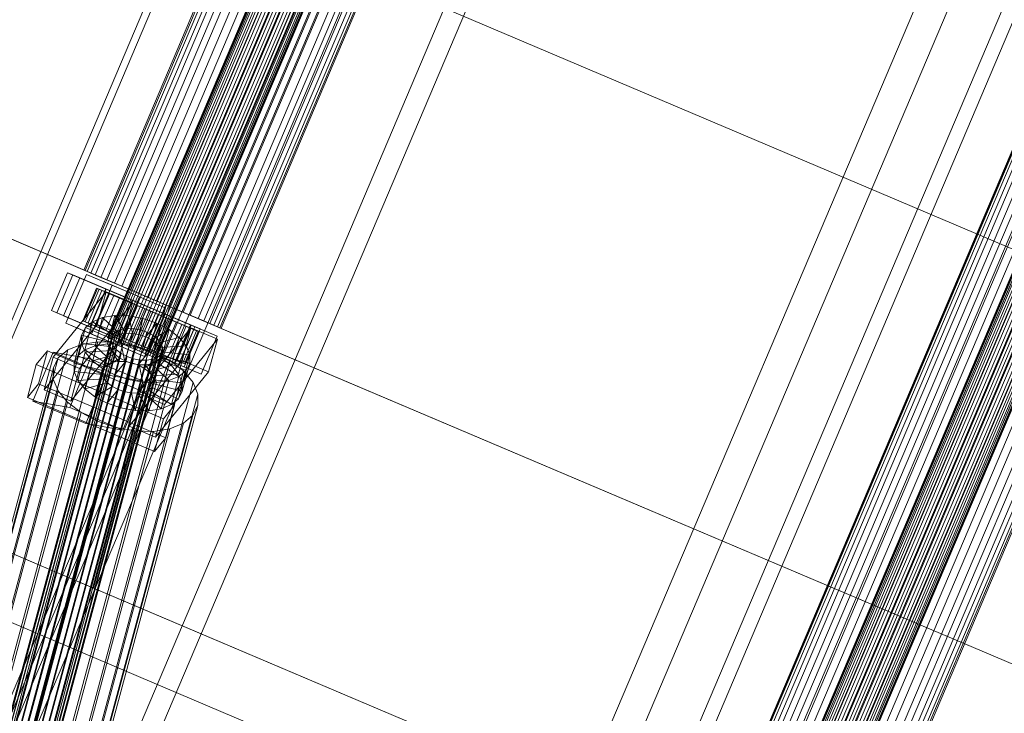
# Model space of a CAD drawing. Header units: millimetres. Extents: x -4738 to 65662, y -68080 to 6847.
# Tile 595 of 656: x 25121 to 25456, y -21391 to -21155. Entities that reach past the tile are written whole.
import ezdxf

# ---------------------------------------------------------------- set-up
doc = ezdxf.new("R2010")
doc.units = ezdxf.units.MM
doc.layers.add('superior_C10', color=7, linetype='Continuous', lineweight=0)

msp = doc.modelspace()

# ---------------------------------------------------------------- linework, layer by layer
at = {"layer": 'superior_C10'}
for p, q in [((18241.459, -18440.523), (27684.903, -22449.244)), ((27685.833, -22449.639), (18242.389, -18440.917)), ((25054.002, -21549.706), (25405.677, -20721.259)), ((25013.369, -21505.298), (25345.506, -20722.876)), ((25347.72, -20723.816), (25015.584, -21506.238)), ((25412.135, -20724), (25060.461, -21552.448)), ((25441.749, -20736.571), (25090.075, -21565.019)), ((25096.534, -21567.761), (25448.208, -20739.313)), ((25391.318, -20742.323), (25059.181, -21524.745)), ((25061.396, -21525.685), (25393.532, -20743.263)), ((25214.661, -21675.491), (25607.76, -20749.457)), ((25643.66, -20764.696), (25250.56, -21690.73)), ((25569.567, -20812.557), (25233.523, -21604.185)), ((25594.881, -20823.303), (25258.837, -21614.931)), ((25263.439, -21616.884), (25599.484, -20825.257)), ((25633.941, -20829.02), (25290.082, -21639.058)), ((25290.236, -21639.123), (25634.095, -20829.085)), ((25634.352, -20829.195), (25290.493, -21639.232)), ((25634.801, -20829.385), (25290.942, -21639.423)), ((25635.298, -20829.596), (25291.438, -21639.634)), ((25636.013, -20829.9), (25292.153, -21639.937)), ((25636.715, -20830.198), (25292.855, -21640.235)), ((25637.646, -20830.593), (25293.787, -21640.631)), ((25638.506, -20830.958), (25294.647, -21640.996)), ((25639.591, -20831.419), (25295.732, -21641.456)), ((25640.55, -20831.826), (25296.691, -21641.863)), ((25641.715, -20832.32), (25297.855, -21642.358)), ((25642.707, -20832.741), (25298.848, -21642.779)), ((25643.872, -20833.236), (25300.013, -21643.273)), ((25644.831, -20833.643), (25300.972, -21643.68)), ((25645.916, -20834.104), (25302.057, -21644.141)), ((25646.776, -20834.468), (25302.917, -21644.506)), ((25647.708, -20834.864), (25303.848, -21644.902)), ((25648.41, -20835.162), (25304.55, -21645.2)), ((25649.125, -20835.466), (25305.265, -21645.503)), ((25288.753, -21627.63), (25624.797, -20836.002)), ((25649.621, -20835.676), (25305.762, -21645.714)), ((25650.07, -20835.867), (25306.211, -21645.905)), ((25650.327, -20835.976), (25306.468, -21646.014)), ((25650.481, -20836.041), (25306.621, -21646.079)), ((24287.239, -20876.578), (25171.292, -21251.857)), ((25172.391, -21252.324), (24288.338, -20877.045)), ((25568.524, -20941.23), (25325.361, -21514.055)), ((25325.794, -21514.239), (25568.957, -20941.413)), ((25569.682, -20941.721), (25326.519, -21514.547)), ((25570.951, -20942.26), (25327.788, -21515.085)), ((25572.352, -20942.854), (25329.189, -21515.68)), ((25574.37, -20943.711), (25331.206, -21516.536)), ((25576.351, -20944.552), (25333.188, -21517.377)), ((25578.98, -20945.668), (25335.817, -21518.494)), ((25581.407, -20946.698), (25338.244, -21519.524)), ((25584.469, -20947.998), (25341.306, -21520.824)), ((25587.176, -20949.147), (25344.013, -21521.973)), ((25590.462, -20950.542), (25347.299, -21523.368)), ((25593.264, -20951.732), (25350.101, -21524.557)), ((25596.55, -20953.127), (25353.387, -21525.952)), ((25599.257, -20954.275), (25356.094, -21527.101)), ((25602.319, -20955.575), (25359.156, -21528.401)), ((25604.746, -20956.605), (25361.582, -21529.431)), ((25607.375, -20957.722), (25364.212, -21530.547)), ((25609.357, -20958.563), (25366.193, -21531.388)), ((25611.374, -20959.419), (25368.211, -21532.245)), ((25612.775, -20960.014), (25369.612, -21532.84)), ((25614.044, -20960.553), (25370.881, -21533.378)), ((25614.769, -20960.86), (25371.606, -21533.686)), ((25615.202, -20961.044), (25372.039, -21533.869)), ((24261.434, -20972.413), (25145.487, -21347.691)), ((25146.586, -21348.158), (24262.533, -20972.879)), ((25266.963, -20990.459), (25151.301, -21262.926)), ((25151.455, -21262.991), (25267.116, -20990.524)), ((25267.373, -20990.633), (25151.712, -21263.1)), ((25267.823, -20990.824), (25152.161, -21263.291)), ((25268.319, -20991.034), (25152.657, -21263.502)), ((25269.034, -20991.338), (25153.372, -21263.805)), ((25269.736, -20991.636), (25154.074, -21264.103)), ((25270.668, -20992.031), (25155.006, -21264.499)), ((25271.528, -20992.396), (25155.866, -21264.864)), ((25272.613, -20992.857), (25156.951, -21265.324)), ((25273.572, -20993.264), (25157.91, -21265.731)), ((25274.736, -20993.758), (25159.075, -21266.226)), ((25275.729, -20994.18), (25160.067, -21266.647)), ((25276.894, -20994.674), (25161.232, -21267.141)), ((25277.853, -20995.081), (25162.191, -21267.548)), ((25278.938, -20995.542), (25163.276, -21268.009)), ((25279.797, -20995.907), (25164.136, -21268.374)), ((25280.729, -20996.302), (25165.067, -21268.77)), ((25281.431, -20996.6), (25165.769, -21269.068)), ((25282.146, -20996.904), (25166.484, -21269.371)), ((25282.643, -20997.115), (25166.981, -21269.582)), ((25283.092, -20997.305), (25167.43, -21269.773)), ((25283.349, -20997.414), (25167.687, -21269.882)), ((25283.502, -20997.48), (25167.841, -21269.947)), ((25244.861, -21000.631), (25143.266, -21239.96)), ((25143.698, -21240.144), (25245.293, -21000.815)), ((25246.018, -21001.122), (25144.424, -21240.452)), ((25247.287, -21001.661), (25145.692, -21240.99)), ((25248.688, -21002.256), (25147.093, -21241.585)), ((25250.706, -21003.112), (25149.111, -21242.441)), ((25252.687, -21003.953), (25151.092, -21243.282)), ((25255.317, -21005.069), (25153.722, -21244.399)), ((25257.743, -21006.099), (25156.148, -21245.429)), ((25260.806, -21007.399), (25159.211, -21246.729)), ((25263.512, -21008.548), (25161.917, -21247.878)), ((25266.798, -21009.943), (25165.204, -21249.273)), ((25269.6, -21011.133), (25168.005, -21250.462)), ((25272.887, -21012.528), (25171.292, -21251.857)), ((25275.593, -21013.677), (25173.998, -21253.006)), ((25278.655, -21014.977), (25177.061, -21254.306)), ((25281.082, -21016.007), (25179.487, -21255.336)), ((25283.712, -21017.123), (25182.117, -21256.452)), ((25285.693, -21017.964), (25184.098, -21257.293)), ((25287.711, -21018.821), (25186.116, -21258.15)), ((25289.112, -21019.415), (25187.517, -21258.745)), ((25290.38, -21019.954), (25188.785, -21259.283)), ((25291.105, -21020.262), (25189.51, -21259.591)), ((25291.538, -21020.445), (25189.943, -21259.775)), ((25222.089, -21132.192), (25171.292, -21251.857)), ((25172.391, -21252.324), (25223.188, -21132.659)), ((25222.089, -21132.192), (26106.142, -21507.471)), ((26107.241, -21507.938), (25223.188, -21132.659)), ((25144.424, -21240.452), (25143.266, -21239.96)), ((25143.266, -21239.96), (25143.698, -21240.144)), ((25143.698, -21240.144), (25145.692, -21240.99)), ((25147.093, -21241.585), (25144.424, -21240.452)), ((25132.229, -21253.743), (25137.699, -21240.856)), ((25139.544, -21241.64), (25134.074, -21254.526)), ((25136.41, -21255.518), (25141.881, -21242.631)), ((25137.134, -21257.998), (25144.167, -21241.429)), ((25137.699, -21240.856), (25180.986, -21259.231)), ((25137.699, -21240.856), (25139.544, -21241.64)), ((25182.831, -21260.015), (25139.544, -21241.64)), ((25141.881, -21242.631), (25150.899, -21246.459)), ((25141.881, -21242.631), (25150.739, -21246.391)), ((25144.167, -21241.429), (25162.203, -21249.085)), ((25144.167, -21241.429), (25152.951, -21245.158)), ((25145.692, -21240.99), (25149.111, -21242.441)), ((25151.092, -21243.282), (25147.093, -21241.585)), ((25149.111, -21242.441), (25153.722, -21244.399)), ((25156.148, -21245.429), (25151.092, -21243.282)), ((25132.818, -21269.575), (25150.859, -21247.324)), ((25147.583, -21246.138), (25142.894, -21257.184)), ((25143.218, -21257.322), (25147.907, -21246.276)), ((25148.45, -21246.506), (25143.761, -21257.552)), ((25149.398, -21246.909), (25144.709, -21257.955)), ((25150.739, -21246.391), (25145.268, -21259.278)), ((25150.899, -21246.459), (25145.428, -21259.346)), ((25150.446, -21247.354), (25145.757, -21258.4)), ((25152.951, -21245.158), (25145.918, -21261.727)), ((25156.772, -21250.039), (25147.583, -21246.138)), ((25147.583, -21246.138), (25148.45, -21246.506)), ((25147.907, -21246.276), (25147.583, -21246.138)), ((25150.859, -21247.324), (25147.848, -21258.505)), ((25149.398, -21246.909), (25147.907, -21246.276)), ((25147.907, -21246.276), (25156.925, -21250.104)), ((25157.182, -21250.213), (25148.45, -21246.506)), ((25148.45, -21246.506), (25150.446, -21247.354)), ((25157.632, -21250.404), (25149.398, -21246.909)), ((25151.956, -21247.994), (25149.398, -21246.909)), ((25158.128, -21250.615), (25150.446, -21247.354)), ((25150.446, -21247.354), (25153.438, -21248.624)), ((25159.757, -21250.22), (25150.739, -21246.391)), ((25159.873, -21251.162), (25150.859, -21247.324)), ((25159.757, -21250.22), (25150.899, -21246.459)), ((25170.987, -21252.814), (25152.951, -21245.158)), ((25153.722, -21244.399), (25159.211, -21246.729)), ((25161.917, -21247.878), (25156.148, -21245.429)), ((25159.211, -21246.729), (25165.204, -21249.273)), ((25151.956, -21247.994), (25147.267, -21259.04)), ((25153.438, -21248.624), (25148.749, -21259.67)), ((25155.405, -21249.459), (25150.716, -21260.505)), ((25158.843, -21250.918), (25151.956, -21247.994)), ((25155.405, -21249.459), (25151.956, -21247.994)), ((25152.083, -21261.085), (25156.772, -21250.039)), ((25156.925, -21250.104), (25152.236, -21261.15)), ((25152.493, -21261.259), (25157.182, -21250.213)), ((25157.22, -21250.229), (25152.531, -21261.275)), ((25152.943, -21261.45), (25157.632, -21250.404)), ((25159.545, -21251.216), (25153.438, -21248.624)), ((25153.438, -21248.624), (25157.22, -21250.229)), ((25153.439, -21261.661), (25158.128, -21250.615)), ((25154.286, -21263.107), (25159.757, -21250.22)), ((25162.203, -21249.085), (25155.17, -21265.654)), ((25160.477, -21251.612), (25155.405, -21249.459)), ((25159.511, -21251.202), (25155.405, -21249.459)), ((25157.182, -21250.213), (25156.772, -21250.039)), ((25156.772, -21250.039), (25156.925, -21250.104)), ((25156.925, -21250.104), (25157.632, -21250.404)), ((25158.128, -21250.615), (25157.182, -21250.213)), ((25161.337, -21251.977), (25157.22, -21250.229)), ((25157.22, -21250.229), (25161.535, -21252.061)), ((25157.632, -21250.404), (25158.843, -21250.918)), ((25159.545, -21251.216), (25158.128, -21250.615)), ((25168.005, -21250.462), (25161.917, -21247.878)), ((25162.203, -21249.085), (25170.987, -21252.814)), ((25165.204, -21249.273), (25171.292, -21251.857)), ((25173.998, -21253.006), (25168.005, -21250.462)), ((25175.515, -21272.118), (25132.229, -21253.743)), ((25134.074, -21254.526), (25132.229, -21253.743)), ((25159.873, -21251.162), (25141.832, -21273.413)), ((25171.292, -21251.857), (25145.487, -21347.691)), ((25146.586, -21348.158), (25172.391, -21252.324)), ((25154.154, -21261.964), (25158.843, -21250.918)), ((25159.511, -21251.202), (25154.822, -21262.248)), ((25154.856, -21262.262), (25159.545, -21251.216)), ((25155.788, -21262.658), (25160.477, -21251.612)), ((25156.648, -21263.023), (25161.337, -21251.977)), ((25161.535, -21252.061), (25156.846, -21263.107)), ((25156.862, -21262.343), (25159.873, -21251.162)), ((25157.733, -21263.483), (25162.422, -21252.437)), ((25158.692, -21263.89), (25163.381, -21252.844)), ((25158.843, -21250.918), (25160.477, -21251.612)), ((25163.994, -21253.104), (25159.305, -21264.15)), ((25162.422, -21252.437), (25159.511, -21251.202)), ((25163.994, -21253.104), (25159.511, -21251.202)), ((25161.337, -21251.977), (25159.545, -21251.216)), ((25159.856, -21264.385), (25164.545, -21253.339)), ((25160.477, -21251.612), (25162.422, -21252.437)), ((25160.849, -21264.806), (25165.538, -21253.76)), ((25163.381, -21252.844), (25161.337, -21251.977)), ((25166.089, -21253.994), (25161.4, -21265.04)), ((25163.381, -21252.844), (25161.535, -21252.061)), ((25161.535, -21252.061), (25166.089, -21253.994)), ((25162.422, -21252.437), (25164.545, -21253.339)), ((25165.538, -21253.76), (25163.381, -21252.844)), ((25163.954, -21269.383), (25170.987, -21252.814)), ((25164.545, -21253.339), (25163.994, -21253.104)), ((25168.548, -21255.038), (25163.994, -21253.104)), ((25164.545, -21253.339), (25166.702, -21254.254)), ((25167.661, -21254.661), (25165.538, -21253.76)), ((25165.538, -21253.76), (25166.089, -21253.994)), ((25166.089, -21253.994), (25170.572, -21255.897)), ((25171.292, -21251.857), (26055.345, -21627.136)), ((25171.292, -21251.857), (25177.061, -21254.306)), ((26056.444, -21627.602), (25172.391, -21252.324)), ((25179.487, -21255.336), (25173.998, -21253.006)), ((25134.074, -21254.526), (25177.361, -21272.902)), ((25145.428, -21259.346), (25136.41, -21255.518)), ((25145.268, -21259.278), (25136.41, -21255.518)), ((25143.761, -21257.552), (25142.894, -21257.184)), ((25142.894, -21257.184), (25152.083, -21261.085)), ((25142.894, -21257.184), (25143.218, -21257.322)), ((25152.236, -21261.15), (25143.218, -21257.322)), ((25143.218, -21257.322), (25144.709, -21257.955)), ((25146.234, -21257.521), (25143.653, -21267.104)), ((25145.757, -21258.4), (25143.761, -21257.552)), ((25143.761, -21257.552), (25152.493, -21261.259)), ((25146.234, -21257.521), (25143.802, -21259.552)), ((25149.667, -21256.125), (25146.234, -21257.521)), ((25153.968, -21262.428), (25146.234, -21257.521)), ((25149.667, -21256.125), (25147.087, -21265.709)), ((25153.868, -21255.46), (25149.667, -21256.125)), ((25155.594, -21261.767), (25149.667, -21256.125)), ((25153.868, -21255.46), (25151.287, -21265.043)), ((25157.584, -21261.452), (25153.868, -21255.46)), ((25158.55, -21255.571), (25153.868, -21255.46)), ((25158.55, -21255.571), (25155.969, -21265.154)), ((25159.801, -21261.504), (25158.55, -21255.571)), ((25163.393, -21256.449), (25158.55, -21255.571)), ((25163.393, -21256.449), (25160.813, -21266.033)), ((25162.013, -21265.3), (25166.702, -21254.254)), ((25162.096, -21261.921), (25163.393, -21256.449)), ((25162.972, -21265.707), (25167.661, -21254.661)), ((25168.069, -21258.037), (25163.393, -21256.449)), ((25168.548, -21255.038), (25163.859, -21266.084)), ((25164.057, -21266.168), (25168.746, -21255.122)), ((25164.917, -21266.533), (25169.606, -21255.487)), ((25165.268, -21267.768), (25170.739, -21254.881)), ((25165.849, -21266.929), (25170.538, -21255.883)), ((25170.572, -21255.897), (25165.883, -21266.943)), ((25166.551, -21267.227), (25171.24, -21256.181)), ((25166.702, -21254.254), (25168.548, -21255.038)), ((25166.702, -21254.254), (25168.746, -21255.122)), ((25167.266, -21267.53), (25171.955, -21256.484)), ((25169.606, -21255.487), (25167.661, -21254.661)), ((25167.661, -21254.661), (25170.572, -21255.897)), ((25167.762, -21267.741), (25172.451, -21256.695)), ((25172.863, -21256.87), (25168.174, -21267.916)), ((25168.212, -21267.932), (25172.901, -21256.886)), ((25168.469, -21268.041), (25173.158, -21256.995)), ((25172.863, -21256.87), (25168.548, -21255.038)), ((25168.622, -21268.106), (25173.311, -21257.06)), ((25168.746, -21255.122), (25172.863, -21256.87)), ((25168.746, -21255.122), (25170.538, -21255.883)), ((25171.24, -21256.181), (25169.606, -21255.487)), ((25169.606, -21255.487), (25174.678, -21257.64)), ((25170.538, -21255.883), (25176.645, -21258.475)), ((25170.538, -21255.883), (25171.955, -21256.484)), ((25170.572, -21255.897), (25174.678, -21257.64)), ((25170.739, -21254.881), (25179.757, -21258.71)), ((25170.739, -21254.881), (25179.597, -21258.642)), ((25172.451, -21256.695), (25171.24, -21256.181)), ((25171.24, -21256.181), (25178.127, -21259.104)), ((25171.955, -21256.484), (25179.637, -21259.745)), ((25171.955, -21256.484), (25172.901, -21256.886)), ((25173.158, -21256.995), (25172.451, -21256.695)), ((25172.451, -21256.695), (25180.685, -21260.19)), ((25176.645, -21258.475), (25172.863, -21256.87)), ((25172.901, -21256.886), (25181.633, -21260.593)), ((25172.901, -21256.886), (25173.311, -21257.06)), ((25173.311, -21257.06), (25173.158, -21256.995)), ((25173.158, -21256.995), (25182.176, -21260.823)), ((25173.311, -21257.06), (25182.499, -21260.96)), ((25177.061, -21254.306), (25182.117, -21256.452)), ((25184.098, -21257.293), (25179.487, -21255.336)), ((25182.117, -21256.452), (25186.116, -21258.15)), ((25187.517, -21258.745), (25184.098, -21257.293)), ((25154.398, -21260.831), (25098.273, -21469.271)), ((25156.024, -21260.17), (25099.9, -21468.609)), ((25158.014, -21259.855), (25101.889, -21468.294)), ((25160.232, -21259.907), (25104.107, -21468.347)), ((25162.526, -21260.323), (25106.402, -21468.763)), ((25147.848, -21258.505), (25129.807, -21280.756)), ((25155.17, -21265.654), (25137.134, -21257.998)), ((25145.918, -21261.727), (25137.134, -21257.998)), ((25141.222, -21269.136), (25143.802, -21259.552)), ((25143.802, -21259.552), (25142.537, -21262.08)), ((25143.802, -21259.552), (25152.816, -21263.39)), ((25144.709, -21257.955), (25152.943, -21261.45)), ((25144.709, -21257.955), (25147.267, -21259.04)), ((25145.268, -21259.278), (25154.286, -21263.107)), ((25145.428, -21259.346), (25154.286, -21263.107)), ((25148.749, -21259.67), (25145.757, -21258.4)), ((25145.757, -21258.4), (25153.439, -21261.661)), ((25147.267, -21259.04), (25154.154, -21261.964)), ((25147.267, -21259.04), (25150.716, -21260.505)), ((25147.848, -21258.505), (25156.862, -21262.343)), ((25152.531, -21261.275), (25148.749, -21259.67)), ((25148.749, -21259.67), (25154.856, -21262.262)), ((25150.716, -21260.505), (25155.788, -21262.658)), ((25150.716, -21260.505), (25154.822, -21262.248)), ((25154.398, -21260.831), (25153.246, -21261.793)), ((25156.024, -21260.17), (25154.398, -21260.831)), ((25158.014, -21259.855), (25156.024, -21260.17)), ((25160.232, -21259.907), (25158.014, -21259.855)), ((25162.526, -21260.323), (25160.232, -21259.907)), ((25161.662, -21281.857), (25179.703, -21259.606)), ((25164.741, -21261.075), (25162.526, -21260.323)), ((25164.311, -21262.672), (25168.069, -21258.037)), ((25168.069, -21258.037), (25165.489, -21267.62)), ((25166.295, -21263.709), (25172.259, -21260.224)), ((25172.259, -21260.224), (25168.069, -21258.037)), ((25172.259, -21260.224), (25169.678, -21269.808)), ((25174.678, -21257.64), (25169.989, -21268.686)), ((25176.645, -21258.475), (25171.956, -21269.521)), ((25175.676, -21262.863), (25172.259, -21260.224)), ((25178.127, -21259.104), (25173.438, -21270.15)), ((25179.597, -21258.642), (25174.126, -21271.529)), ((25179.757, -21258.71), (25174.286, -21271.597)), ((25174.678, -21257.64), (25178.127, -21259.104)), ((25179.637, -21259.745), (25174.948, -21270.791)), ((25180.986, -21259.231), (25175.515, -21272.118)), ((25180.685, -21260.19), (25175.996, -21271.236)), ((25179.637, -21259.745), (25176.645, -21258.475)), ((25179.703, -21259.606), (25176.693, -21270.787)), ((25181.633, -21260.593), (25176.944, -21271.639)), ((25177.361, -21272.902), (25182.831, -21260.015)), ((25182.176, -21260.823), (25177.487, -21271.869)), ((25178.127, -21259.104), (25180.685, -21260.19)), ((25188.615, -21262.47), (25179.597, -21258.642)), ((25181.633, -21260.593), (25179.637, -21259.745)), ((25188.717, -21263.444), (25179.703, -21259.606)), ((25188.615, -21262.47), (25179.757, -21258.71)), ((25180.685, -21260.19), (25182.176, -21260.823)), ((25182.831, -21260.015), (25180.986, -21259.231)), ((25182.499, -21260.96), (25181.633, -21260.593)), ((25182.176, -21260.823), (25182.499, -21260.96)), ((25186.116, -21258.15), (25188.785, -21259.283)), ((25189.51, -21259.591), (25187.517, -21258.745)), ((25188.785, -21259.283), (25189.943, -21259.775)), ((25189.943, -21259.775), (25189.51, -21259.591)), ((25152.647, -21262.991), (25096.522, -21471.43)), ((25097.122, -21470.233), (25153.246, -21261.793)), ((25164.741, -21261.075), (25108.617, -21469.515)), ((25166.725, -21262.111), (25110.601, -21470.551)), ((25168.344, -21263.361), (25112.22, -21471.801)), ((25138.821, -21284.594), (25156.862, -21262.343)), ((25142.537, -21262.08), (25139.957, -21271.664)), ((25142.537, -21262.08), (25142.526, -21264.933)), ((25152.217, -21264.588), (25142.537, -21262.08)), ((25145.918, -21261.727), (25163.954, -21269.383)), ((25152.816, -21263.39), (25150.235, -21272.974)), ((25151.712, -21263.1), (25151.301, -21262.926)), ((25151.301, -21262.926), (25151.455, -21262.991)), ((25151.387, -21272.012), (25153.968, -21262.428)), ((25151.455, -21262.991), (25152.161, -21263.291)), ((25152.657, -21263.502), (25151.712, -21263.1)), ((25152.083, -21261.085), (25152.493, -21261.259)), ((25152.236, -21261.15), (25152.083, -21261.085)), ((25152.161, -21263.291), (25153.372, -21263.805)), ((25152.217, -21264.588), (25152.816, -21263.39)), ((25152.943, -21261.45), (25152.236, -21261.15)), ((25152.493, -21261.259), (25153.439, -21261.661)), ((25156.846, -21263.107), (25152.531, -21261.275)), ((25152.531, -21261.275), (25156.648, -21263.023)), ((25152.647, -21262.991), (25152.641, -21264.342)), ((25153.246, -21261.793), (25152.647, -21262.991)), ((25154.074, -21264.103), (25152.657, -21263.502)), ((25152.816, -21263.39), (25153.968, -21262.428)), ((25154.154, -21261.964), (25152.943, -21261.45)), ((25153.014, -21271.35), (25155.594, -21261.767)), ((25153.372, -21263.805), (25155.006, -21264.499)), ((25153.439, -21261.661), (25154.856, -21262.262)), ((25153.968, -21262.428), (25155.594, -21261.767)), ((25155.866, -21264.864), (25154.074, -21264.103)), ((25155.788, -21262.658), (25154.154, -21261.964)), ((25154.822, -21262.248), (25157.733, -21263.483)), ((25154.822, -21262.248), (25159.305, -21264.15)), ((25154.856, -21262.262), (25156.648, -21263.023)), ((25155.003, -21271.035), (25157.584, -21261.452)), ((25155.594, -21261.767), (25157.584, -21261.452)), ((25157.733, -21263.483), (25155.788, -21262.658)), ((25156.648, -21263.023), (25158.692, -21263.89)), ((25161.4, -21265.04), (25156.846, -21263.107)), ((25156.846, -21263.107), (25158.692, -21263.89)), ((25157.221, -21271.088), (25159.801, -21261.504)), ((25157.584, -21261.452), (25159.801, -21261.504)), ((25159.856, -21264.385), (25157.733, -21263.483)), ((25158.692, -21263.89), (25160.849, -21264.806)), ((25159.305, -21264.15), (25159.856, -21264.385)), ((25159.305, -21264.15), (25163.859, -21266.084)), ((25159.516, -21271.504), (25162.096, -21261.921)), ((25159.801, -21261.504), (25162.096, -21261.921)), ((25161.73, -21272.256), (25164.311, -21262.672)), ((25162.096, -21261.921), (25164.311, -21262.672)), ((25163.715, -21273.292), (25166.295, -21263.709)), ((25164.311, -21262.672), (25166.295, -21263.709)), ((25166.725, -21262.111), (25164.741, -21261.075)), ((25166.295, -21263.709), (25167.914, -21264.959)), ((25168.344, -21263.361), (25166.725, -21262.111)), ((25167.914, -21264.959), (25175.676, -21262.863)), ((25169.487, -21264.74), (25168.344, -21263.361)), ((25188.717, -21263.444), (25170.676, -21285.695)), ((25175.676, -21262.863), (25173.095, -21272.446)), ((25178.088, -21265.773), (25175.676, -21262.863)), ((25182.499, -21260.96), (25177.811, -21272.006)), ((25183.144, -21275.357), (25188.615, -21262.47)), ((25185.706, -21274.625), (25188.717, -21263.444)), ((25137.843, -21267.158), (25089.46, -21446.848)), ((25142.433, -21265.292), (25094.05, -21444.982)), ((25152.641, -21264.342), (25096.517, -21472.782)), ((25153.23, -21265.755), (25097.106, -21474.195)), ((25154.373, -21267.133), (25098.248, -21475.573)), ((25148.049, -21264.403), (25099.666, -21444.092)), ((25154.308, -21264.551), (25105.925, -21444.24)), ((25160.783, -21265.726), (25112.4, -21445.415)), ((25169.487, -21264.74), (25113.362, -21473.179)), ((25170.07, -21267.504), (25113.946, -21475.944)), ((25170.075, -21266.153), (25113.951, -21474.592)), ((25127.107, -21272.132), (25130.866, -21267.496)), ((25130.866, -21267.496), (25127.855, -21278.677)), ((25174.132, -21285.92), (25130.866, -21267.496)), ((25137.843, -21267.158), (25134.592, -21269.874)), ((25142.433, -21265.292), (25137.843, -21267.158)), ((25142.526, -21264.933), (25139.945, -21274.516)), ((25141.222, -21269.136), (25143.653, -21267.104)), ((25148.049, -21264.403), (25142.433, -21265.292)), ((25152.211, -21265.939), (25142.526, -21264.933)), ((25142.526, -21264.933), (25143.769, -21267.916)), ((25143.653, -21267.104), (25147.087, -21265.709)), ((25143.653, -21267.104), (25151.387, -21272.012)), ((25152.8, -21267.352), (25143.769, -21267.916)), ((25147.087, -21265.709), (25151.287, -21265.043)), ((25147.087, -21265.709), (25153.014, -21271.35)), ((25154.308, -21264.551), (25148.049, -21264.403)), ((25149.631, -21275.523), (25152.211, -21265.939)), ((25149.636, -21274.171), (25152.217, -21264.588)), ((25150.22, -21276.936), (25152.8, -21267.352)), ((25151.287, -21265.043), (25155.003, -21271.035)), ((25151.287, -21265.043), (25155.969, -21265.154)), ((25152.211, -21265.939), (25152.217, -21264.588)), ((25152.8, -21267.352), (25152.211, -21265.939)), ((25152.641, -21264.342), (25153.23, -21265.755)), ((25153.943, -21268.731), (25152.8, -21267.352)), ((25153.23, -21265.755), (25154.373, -21267.133)), ((25160.783, -21265.726), (25154.308, -21264.551)), ((25154.373, -21267.133), (25155.991, -21268.383)), ((25155.006, -21264.499), (25156.951, -21265.324)), ((25155.17, -21265.654), (25163.954, -21269.383)), ((25157.91, -21265.731), (25155.866, -21264.864)), ((25155.969, -21265.154), (25157.221, -21271.088)), ((25155.969, -21265.154), (25160.813, -21266.033)), ((25156.951, -21265.324), (25159.075, -21266.226)), ((25160.067, -21266.647), (25157.91, -21265.731)), ((25159.075, -21266.226), (25161.232, -21267.141)), ((25160.813, -21266.033), (25159.516, -21271.504)), ((25162.013, -21265.3), (25159.856, -21264.385)), ((25162.191, -21267.548), (25160.067, -21266.647)), ((25167.034, -21267.848), (25160.783, -21265.726)), ((25160.813, -21266.033), (25165.489, -21267.62)), ((25161.4, -21265.04), (25160.849, -21264.806)), ((25160.849, -21264.806), (25162.972, -21265.707)), ((25161.232, -21267.141), (25163.276, -21268.009)), ((25165.883, -21266.943), (25161.4, -21265.04)), ((25165.489, -21267.62), (25161.73, -21272.256)), ((25163.859, -21266.084), (25162.013, -21265.3)), ((25164.057, -21266.168), (25162.013, -21265.3)), ((25164.136, -21268.374), (25162.191, -21267.548)), ((25165.883, -21266.943), (25162.972, -21265.707)), ((25162.972, -21265.707), (25164.917, -21266.533)), ((25163.859, -21266.084), (25168.174, -21267.916)), ((25168.174, -21267.916), (25164.057, -21266.168)), ((25165.849, -21266.929), (25164.057, -21266.168)), ((25169.989, -21268.686), (25164.917, -21266.533)), ((25164.917, -21266.533), (25166.551, -21267.227)), ((25165.334, -21274.542), (25167.914, -21264.959)), ((25165.489, -21267.62), (25169.678, -21269.808)), ((25171.956, -21269.521), (25165.849, -21266.929)), ((25167.266, -21267.53), (25165.849, -21266.929)), ((25169.989, -21268.686), (25165.883, -21266.943)), ((25166.476, -21275.92), (25169.057, -21266.337)), ((25173.438, -21270.15), (25166.551, -21267.227)), ((25166.551, -21267.227), (25167.762, -21267.741)), ((25174.948, -21270.791), (25167.266, -21267.53)), ((25168.212, -21267.932), (25167.266, -21267.53)), ((25167.914, -21264.959), (25169.057, -21266.337)), ((25169.057, -21266.337), (25178.088, -21265.773)), ((25169.057, -21266.337), (25169.645, -21267.75)), ((25169.471, -21268.702), (25170.07, -21267.504)), ((25170.075, -21266.153), (25169.487, -21264.74)), ((25170.07, -21267.504), (25170.075, -21266.153)), ((25178.088, -21265.773), (25175.508, -21275.357)), ((25179.331, -21268.756), (25178.088, -21265.773)), ((25086.209, -21449.563), (25134.592, -21269.874)), ((25155.991, -21268.383), (25099.867, -21476.823)), ((25157.976, -21269.419), (25101.851, -21477.859)), ((25160.191, -21270.171), (25104.066, -21478.611)), ((25162.485, -21270.588), (25106.361, -21479.027)), ((25164.703, -21270.64), (25108.578, -21479.08)), ((25166.693, -21270.325), (25110.568, -21478.765)), ((25168.319, -21269.664), (25112.195, -21478.103)), ((25169.471, -21268.702), (25113.346, -21477.141)), ((25167.034, -21267.848), (25118.651, -21447.537)), ((25172.635, -21270.772), (25124.252, -21450.462)), ((25125.958, -21284.553), (25132.831, -21267.937)), ((25129.807, -21280.756), (25132.818, -21269.575)), ((25132.818, -21269.575), (25141.832, -21273.413)), ((25132.831, -21267.937), (25150.867, -21275.593)), ((25132.831, -21267.937), (25145.412, -21270.162)), ((25134.592, -21269.874), (25132.902, -21273.253)), ((25145.412, -21270.162), (25138.539, -21286.778)), ((25139.957, -21271.664), (25141.222, -21269.136)), ((25143.769, -21267.916), (25141.188, -21277.5)), ((25150.235, -21272.974), (25141.222, -21269.136)), ((25146.181, -21270.826), (25143.6, -21280.41)), ((25143.769, -21267.916), (25146.181, -21270.826)), ((25163.448, -21277.818), (25145.412, -21270.162)), ((25153.943, -21268.731), (25146.181, -21270.826)), ((25146.181, -21270.826), (25149.598, -21273.465)), ((25155.561, -21269.98), (25149.598, -21273.465)), ((25151.362, -21278.314), (25153.943, -21268.731)), ((25152.981, -21279.564), (25155.561, -21269.98)), ((25155.561, -21269.98), (25153.943, -21268.731)), ((25157.546, -21271.017), (25155.561, -21269.98)), ((25155.991, -21268.383), (25157.976, -21269.419)), ((25157.976, -21269.419), (25160.191, -21270.171)), ((25176.693, -21270.787), (25158.652, -21293.038)), ((25160.191, -21270.171), (25162.485, -21270.588)), ((25162.485, -21270.588), (25164.703, -21270.64)), ((25163.276, -21268.009), (25165.067, -21268.77)), ((25169.678, -21269.808), (25163.715, -21273.292)), ((25165.769, -21269.068), (25164.136, -21268.374)), ((25164.703, -21270.64), (25166.693, -21270.325)), ((25165.067, -21268.77), (25166.484, -21269.371)), ((25174.286, -21271.597), (25165.268, -21267.768)), ((25174.126, -21271.529), (25165.268, -21267.768)), ((25166.981, -21269.582), (25165.769, -21269.068)), ((25166.46, -21279.882), (25169.041, -21270.299)), ((25166.484, -21269.371), (25167.43, -21269.773)), ((25166.693, -21270.325), (25168.319, -21269.664)), ((25167.687, -21269.882), (25166.981, -21269.582)), ((25172.635, -21270.772), (25167.034, -21267.848)), ((25167.059, -21278.685), (25169.64, -21269.101)), ((25167.065, -21277.333), (25169.645, -21267.75)), ((25167.43, -21269.773), (25167.841, -21269.947)), ((25167.841, -21269.947), (25167.687, -21269.882)), ((25175.996, -21271.236), (25167.762, -21267.741)), ((25167.762, -21267.741), (25168.469, -21268.041)), ((25169.041, -21270.299), (25167.889, -21271.261)), ((25168.174, -21267.916), (25171.956, -21269.521)), ((25176.944, -21271.639), (25168.212, -21267.932)), ((25168.622, -21268.106), (25168.212, -21267.932)), ((25168.319, -21269.664), (25169.471, -21268.702)), ((25177.487, -21271.869), (25168.469, -21268.041)), ((25168.469, -21268.041), (25168.622, -21268.106)), ((25177.811, -21272.006), (25168.622, -21268.106)), ((25169.64, -21269.101), (25169.041, -21270.299)), ((25169.041, -21270.299), (25178.055, -21274.137)), ((25169.645, -21267.75), (25169.64, -21269.101)), ((25169.64, -21269.101), (25179.319, -21271.609)), ((25169.645, -21267.75), (25179.331, -21268.756)), ((25169.678, -21269.808), (25173.095, -21272.446)), ((25173.438, -21270.15), (25169.989, -21268.686)), ((25171.956, -21269.521), (25174.948, -21270.791)), ((25177.203, -21274.3), (25172.635, -21270.772)), ((25175.996, -21271.236), (25173.438, -21270.15)), ((25174.948, -21270.791), (25176.944, -21271.639)), ((25176.693, -21270.787), (25185.706, -21274.625)), ((25179.331, -21268.756), (25176.75, -21278.34)), ((25179.319, -21271.609), (25179.331, -21268.756)), ((25132.902, -21273.253), (25084.519, -21452.943)), ((25124.097, -21283.313), (25127.107, -21272.132)), ((25127.107, -21272.132), (25170.374, -21290.555)), ((25177.203, -21274.3), (25128.82, -21453.989)), ((25132.902, -21273.253), (25132.887, -21277.067)), ((25141.832, -21273.413), (25138.821, -21284.594)), ((25139.945, -21274.516), (25139.957, -21271.664)), ((25139.957, -21271.664), (25149.636, -21274.171)), ((25149.598, -21273.465), (25147.017, -21283.048)), ((25149.598, -21273.465), (25153.787, -21275.652)), ((25149.636, -21274.171), (25149.631, -21275.523)), ((25150.235, -21272.974), (25149.636, -21274.171)), ((25151.387, -21272.012), (25150.235, -21272.974)), ((25153.014, -21271.35), (25151.387, -21272.012)), ((25155.003, -21271.035), (25153.014, -21271.35)), ((25157.546, -21271.017), (25153.787, -21275.652)), ((25154.965, -21280.6), (25157.546, -21271.017)), ((25157.221, -21271.088), (25155.003, -21271.035)), ((25157.18, -21281.352), (25159.761, -21271.769)), ((25159.516, -21271.504), (25157.221, -21271.088)), ((25159.761, -21271.769), (25157.546, -21271.017)), ((25159.761, -21271.769), (25158.463, -21277.24)), ((25159.475, -21281.768), (25162.055, -21272.185)), ((25161.73, -21272.256), (25159.516, -21271.504)), ((25162.055, -21272.185), (25159.761, -21271.769)), ((25161.692, -21281.821), (25164.273, -21272.237)), ((25163.715, -21273.292), (25161.73, -21272.256)), ((25164.273, -21272.237), (25162.055, -21272.185)), ((25162.055, -21272.185), (25163.307, -21278.119)), ((25163.682, -21281.506), (25166.263, -21271.922)), ((25165.334, -21274.542), (25163.715, -21273.292)), ((25166.263, -21271.922), (25164.273, -21272.237)), ((25164.273, -21272.237), (25167.989, -21278.229)), ((25165.308, -21280.844), (25167.889, -21271.261)), ((25173.095, -21272.446), (25165.334, -21274.542)), ((25167.889, -21271.261), (25166.263, -21271.922)), ((25166.263, -21271.922), (25172.19, -21277.564)), ((25167.889, -21271.261), (25175.623, -21276.168)), ((25173.095, -21272.446), (25175.508, -21275.357)), ((25174.126, -21271.529), (25183.144, -21275.357)), ((25174.286, -21271.597), (25183.144, -21275.357)), ((25178.055, -21274.137), (25175.474, -21283.72)), ((25175.515, -21272.118), (25177.361, -21272.902)), ((25175.623, -21276.168), (25178.055, -21274.137)), ((25177.487, -21271.869), (25175.996, -21271.236)), ((25179.319, -21271.609), (25176.739, -21281.192)), ((25176.944, -21271.639), (25177.811, -21272.006)), ((25180.428, -21278.19), (25177.203, -21274.3)), ((25177.811, -21272.006), (25177.487, -21271.869)), ((25178.055, -21274.137), (25179.319, -21271.609)), ((25132.887, -21277.067), (25084.504, -21456.756)), ((25132.887, -21277.067), (25134.548, -21281.055)), ((25141.188, -21277.5), (25139.945, -21274.516)), ((25139.945, -21274.516), (25149.631, -21275.523)), ((25141.188, -21277.5), (25150.22, -21276.936)), ((25143.6, -21280.41), (25141.188, -21277.5)), ((25150.867, -21275.593), (25143.994, -21292.21)), ((25149.631, -21275.523), (25150.22, -21276.936)), ((25150.22, -21276.936), (25151.362, -21278.314)), ((25150.867, -21275.593), (25163.448, -21277.818)), ((25153.787, -21275.652), (25151.207, -21285.236)), ((25153.787, -21275.652), (25158.463, -21277.24)), ((25158.463, -21277.24), (25155.883, -21286.823)), ((25158.463, -21277.24), (25163.307, -21278.119)), ((25166.476, -21275.92), (25165.334, -21274.542)), ((25175.508, -21275.357), (25166.476, -21275.92)), ((25167.065, -21277.333), (25166.476, -21275.92)), ((25167.059, -21278.685), (25167.065, -21277.333)), ((25176.75, -21278.34), (25167.065, -21277.333)), ((25167.666, -21296.876), (25185.706, -21274.625)), ((25167.989, -21278.229), (25172.19, -21277.564)), ((25172.19, -21277.564), (25169.609, -21287.147)), ((25172.19, -21277.564), (25175.623, -21276.168)), ((25175.623, -21276.168), (25173.042, -21285.752)), ((25175.508, -21275.357), (25176.75, -21278.34)), ((25127.855, -21278.677), (25124.097, -21283.313)), ((25127.855, -21278.677), (25171.122, -21297.1)), ((25138.821, -21284.594), (25129.807, -21280.756)), ((25180.428, -21278.19), (25132.044, -21457.879)), ((25143.6, -21280.41), (25151.362, -21278.314)), ((25147.017, -21283.048), (25143.6, -21280.41)), ((25147.017, -21283.048), (25152.981, -21279.564)), ((25151.207, -21285.236), (25154.965, -21280.6)), ((25151.362, -21278.314), (25152.981, -21279.564)), ((25152.981, -21279.564), (25154.965, -21280.6)), ((25154.965, -21280.6), (25157.18, -21281.352)), ((25156.575, -21294.435), (25163.448, -21277.818)), ((25163.307, -21278.119), (25160.727, -21287.702)), ((25163.307, -21278.119), (25167.989, -21278.229)), ((25163.682, -21281.506), (25165.308, -21280.844)), ((25165.308, -21280.844), (25166.46, -21279.882)), ((25173.042, -21285.752), (25165.308, -21280.844)), ((25167.989, -21278.229), (25165.408, -21287.813)), ((25166.46, -21279.882), (25167.059, -21278.685)), ((25175.474, -21283.72), (25166.46, -21279.882)), ((25176.739, -21281.192), (25167.059, -21278.685)), ((25176.75, -21278.34), (25176.739, -21281.192)), ((25182.089, -21282.178), (25180.428, -21278.19)), ((25134.548, -21281.055), (25086.165, -21460.744)), ((25167.363, -21301.736), (25124.097, -21283.313)), ((25182.089, -21282.178), (25133.706, -21461.867)), ((25134.548, -21281.055), (25137.773, -21284.945)), ((25151.207, -21285.236), (25147.017, -21283.048)), ((25155.883, -21286.823), (25157.18, -21281.352)), ((25157.18, -21281.352), (25159.475, -21281.768)), ((25158.652, -21293.038), (25161.662, -21281.857)), ((25160.727, -21287.702), (25159.475, -21281.768)), ((25159.475, -21281.768), (25161.692, -21281.821)), ((25161.662, -21281.857), (25170.676, -21285.695)), ((25161.692, -21281.821), (25163.682, -21281.506)), ((25165.408, -21287.813), (25161.692, -21281.821)), ((25169.609, -21287.147), (25163.682, -21281.506)), ((25175.474, -21283.72), (25173.042, -21285.752)), ((25176.739, -21281.192), (25175.474, -21283.72)), ((25182.074, -21285.992), (25182.089, -21282.178)), ((25137.773, -21284.945), (25089.389, -21464.635)), ((25143.994, -21292.21), (25125.958, -21284.553)), ((25138.539, -21286.778), (25125.958, -21284.553)), ((25182.074, -21285.992), (25133.691, -21465.681)), ((25137.773, -21284.945), (25142.341, -21288.473)), ((25138.539, -21286.778), (25156.575, -21294.435)), ((25155.883, -21286.823), (25151.207, -21285.236)), ((25160.727, -21287.702), (25155.883, -21286.823)), ((25165.408, -21287.813), (25160.727, -21287.702)), ((25169.609, -21287.147), (25165.408, -21287.813)), ((25170.676, -21285.695), (25167.666, -21296.876)), ((25173.042, -21285.752), (25169.609, -21287.147)), ((25174.132, -21285.92), (25170.374, -21290.555)), ((25171.122, -21297.1), (25174.132, -21285.92)), ((25180.383, -21289.371), (25182.074, -21285.992)), ((25142.341, -21288.473), (25093.958, -21468.162)), ((25180.383, -21289.371), (25132, -21469.061)), ((25142.341, -21288.473), (25147.941, -21291.397)), ((25170.374, -21290.555), (25167.363, -21301.736)), ((25177.132, -21292.087), (25180.383, -21289.371)), ((25147.941, -21291.397), (25099.558, -21471.086)), ((25154.192, -21293.519), (25105.809, -21473.208)), ((25172.542, -21293.953), (25124.159, -21473.642)), ((25177.132, -21292.087), (25128.749, -21471.776)), ((25143.994, -21292.21), (25156.575, -21294.435)), ((25147.941, -21291.397), (25154.192, -21293.519)), ((25154.192, -21293.519), (25160.668, -21294.694)), ((25167.666, -21296.876), (25158.652, -21293.038)), ((25166.927, -21294.842), (25172.542, -21293.953)), ((25172.542, -21293.953), (25177.132, -21292.087)), ((25160.668, -21294.694), (25112.285, -21474.383)), ((25166.927, -21294.842), (25118.544, -21474.531)), ((25160.668, -21294.694), (25166.927, -21294.842)), ((25167.363, -21301.736), (25171.122, -21297.1)), ((25145.487, -21347.691), (26029.541, -21722.97)), ((25146.586, -21348.158), (25145.487, -21347.691)), ((26030.639, -21723.437), (25146.586, -21348.158))]:
    msp.add_line(p, q, dxfattribs=at)

doc.saveas('drawing.dxf')
